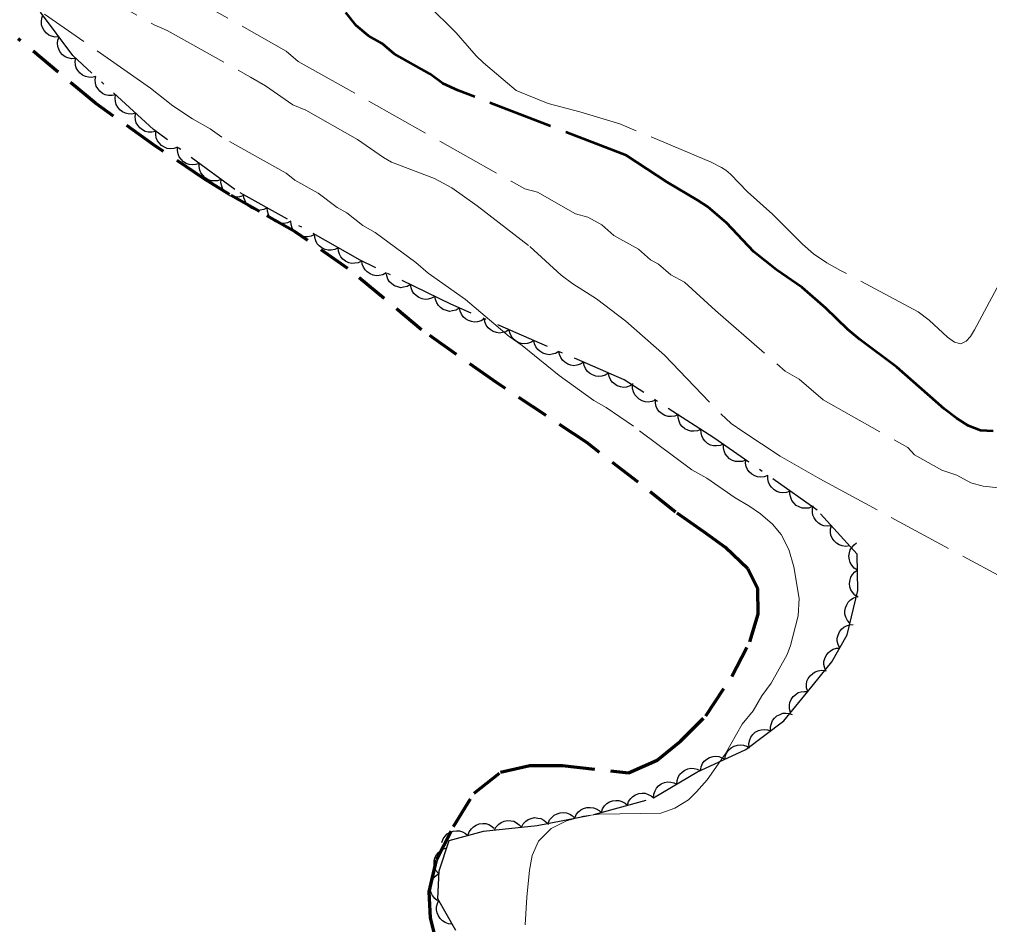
# Model space of a CAD drawing. Extents: x 355726 to 357533, y 5103782 to 5105258.
# Drawn here: x 356411.4 to 356465.1, y 5104418.3 to 5104468.4 of the extents above; entities that cross this region are included whole.
import ezdxf

# ---------------------------------------------------------------- set-up
doc = ezdxf.new("R2010")
doc.units = 0
doc.header["$LTSCALE"] = 0.6
for name, pattern in [('DOT_DASHED', [7.7, 5, -1.2, 0.3, -1.2]), ('LONG_DASHED', [7.5, 6, -1.5]), ('MEDIUM_DASHED', [4.5, 3, -1.5])]:
    doc.linetypes.add(name, pattern=pattern)
for name, color, linetype, lineweight in [('1', 7, 'LONG_DASHED', 53), ('2', 7, 'LONG_DASHED', 13), ('44', 7, 'Continuous', 25), ('7', 7, 'MEDIUM_DASHED', 70)]:
    doc.layers.add(name, color=color, linetype=linetype, lineweight=lineweight)

msp = doc.modelspace()

# ---------------------------------------------------------------- linework, layer by layer
at = {"layer": '1'}
for points in [[(356450.57, 5104457.15), (356449.53, 5104458.04), (356448.97, 5104458.41), (356447.29, 5104459.4), (356445.03, 5104460.88), (356435.71, 5104464.48), (356434.87, 5104464.87), (356434.14, 5104465.4), (356432.18, 5104466.5), (356431.51, 5104467.08), (356430.75, 5104467.5), (356430.08, 5104468.08), (356429.5, 5104468.8)], [(356465.33, 5104445.62), (356464.63, 5104445.65), (356463.96, 5104445.92), (356463.29, 5104446.33), (356462.62, 5104446.86), (356460, 5104449.16), (356457.94, 5104450.7), (356457.28, 5104451.25), (356456.07, 5104452.43), (356454.75, 5104453.57), (356453.34, 5104454.55), (356452.08, 5104455.54), (356450.57, 5104457.15)]]:
    msp.add_lwpolyline(points, dxfattribs=at)
at = {"layer": '2'}
for points in [[(356415.92, 5104472.45), (356426.19, 5104466.66), (356426.86, 5104466.09), (356438.65, 5104459.45), (356439.41, 5104459.03), (356440.1, 5104458.84), (356442.21, 5104457.65), (356442.9, 5104457.46), (356443.66, 5104457.03), (356444.33, 5104456.45), (356445.69, 5104455.69), (356446.36, 5104455.11), (356446.81, 5104454.86), (356447.48, 5104454.28), (356448.24, 5104453.86), (356449.95, 5104452.3), (356453.82, 5104448.93), (356454.58, 5104448.5), (356455.92, 5104447.35), (356460.6, 5104444.72), (356460.97, 5104444.31), (356462.48, 5104443.46), (356463.32, 5104443.18), (356464.08, 5104442.76), (356464.77, 5104442.57), (356467.4, 5104442.28)], [(356414.8, 5104470.41), (356418.89, 5104468.11), (356419.61, 5104467.8), (356424.22, 5104465.21), (356425.05, 5104464.74), (356426.56, 5104463.69), (356427.28, 5104463.39), (356430.15, 5104461.77), (356431.58, 5104460.77), (356432.03, 5104460.51), (356434.41, 5104459.6), (356435.36, 5104459.08), (356436.76, 5104458.09), (356439.68, 5104455.84), (356441.42, 5104454.25), (356442.06, 5104453.78), (356443.38, 5104452.94), (356445, 5104451.7), (356447.13, 5104449.82), (356450.25, 5104446.58), (356450.83, 5104446.05), (356451.48, 5104445.59), (356453.54, 5104444.23), (356455.73, 5104442.98), (356465.85, 5104437.51)], [(356465.8, 5104454.05), (356464.3, 5104451.22), (356464.07, 5104450.86), (356463.83, 5104450.59), (356463.53, 5104450.45), (356463.18, 5104450.54), (356462.8, 5104450.82), (356461.79, 5104451.76), (356461.17, 5104452.22), (356456.88, 5104454.51), (356456.12, 5104454.94), (356455.39, 5104455.43), (356454.77, 5104455.97), (356453.12, 5104457.63), (356451.73, 5104458.87), (356450.79, 5104459.84), (356450.53, 5104460.07), (356450.29, 5104460.21), (356449.72, 5104460.51), (356444.67, 5104462.63), (356442.45, 5104463.3), (356440.69, 5104463.75), (356438.92, 5104464.47), (356437.11, 5104466), (356436.71, 5104466.4), (356435.6, 5104467.66), (356434, 5104469.26)], [(356454.59, 5104436.36), (356454.29, 5104438.11), (356454.02, 5104439.06), (356453.6, 5104439.89), (356453.12, 5104440.46), (356452.45, 5104441.04), (356451.81, 5104441.49), (356451.05, 5104441.92), (356449.47, 5104443.01), (356448.64, 5104443.48), (356445.42, 5104445.89), (356443.91, 5104446.93), (356443.23, 5104447.32), (356441.31, 5104448.69), (356439.26, 5104450.35), (356438.54, 5104450.85), (356436.12, 5104452.91), (356434.05, 5104454.37), (356433.38, 5104454.95), (356431.13, 5104456.61), (356430.45, 5104457), (356429.55, 5104457.7), (356429.02, 5104458), (356427.97, 5104458.79), (356426.68, 5104459.51), (356426.2, 5104459.89), (356422.64, 5104461.89), (356422, 5104462.35), (356421.02, 5104462.9), (356419.92, 5104463.62), (356418.69, 5104464.61), (356412.83, 5104468.7)], [(356439.43, 5104418.28), (356439.51, 5104419.82), (356439.66, 5104421.32), (356439.82, 5104422.13), (356440.17, 5104422.92), (356440.87, 5104423.62), (356441.71, 5104424.04), (356442.65, 5104424.31), (356443.52, 5104424.42), (356446.94, 5104424.47), (356447.7, 5104424.74), (356448.46, 5104425.21), (356448.91, 5104425.65), (356449.49, 5104426.32), (356450.49, 5104427.74), (356451.43, 5104429.39), (356452.05, 5104430.13), (356452.52, 5104430.96), (356453.03, 5104431.67), (356453.92, 5104433.25), (356454.1, 5104433.75), (356454.54, 5104435.39), (356454.59, 5104436.36)]]:
    msp.add_lwpolyline(points, dxfattribs=at)
at = {"layer": '44', "linetype": 'DOT_DASHED'}
msp.add_lwpolyline([(356435.59, 5104417.98), (356434.59, 5104419.73), (356434.67, 5104421.28), (356435.22, 5104422.95), (356437.11, 5104423.47), (356440.08, 5104423.78), (356443.22, 5104424.4), (356446.53, 5104425.31), (356448.93, 5104426.73), (356451.64, 5104427.99), (356453.74, 5104429.58), (356455.07, 5104431.21), (356456.4, 5104432.85), (356457.25, 5104434.35), (356457.84, 5104436.8), (356457.79, 5104438.81), (356455.58, 5104441.25), (356449.87, 5104445.25), (356444.9, 5104448.45), (356435.31, 5104452.65), (356430.3, 5104455.08), (356423.35, 5104458.99), (356418.85, 5104462.32), (356414.39, 5104466.41), (356412.36, 5104469.15)], dxfattribs=at)
at = {"layer": '44'}
for points in [[(356413.63, 5104467.44), (356413.42, 5104467.43), (356413.22, 5104467.48), (356413.07, 5104467.54), (356412.93, 5104467.65), (356412.81, 5104467.79), (356412.72, 5104467.96), (356412.66, 5104468.12), (356412.65, 5104468.29), (356412.67, 5104468.48), (356412.73, 5104468.65)], [(356414.52, 5104466.24), (356414.31, 5104466.23), (356414.11, 5104466.28), (356413.96, 5104466.34), (356413.82, 5104466.45), (356413.7, 5104466.59), (356413.61, 5104466.76), (356413.56, 5104466.91), (356413.55, 5104467.09), (356413.57, 5104467.27), (356413.63, 5104467.44)], [(356415.66, 5104465.25), (356415.45, 5104465.2), (356415.25, 5104465.21), (356415.09, 5104465.25), (356414.93, 5104465.33), (356414.79, 5104465.44), (356414.67, 5104465.59), (356414.58, 5104465.73), (356414.54, 5104465.9), (356414.52, 5104466.09), (356414.55, 5104466.26)], [(356416.76, 5104464.24), (356416.56, 5104464.19), (356416.36, 5104464.2), (356416.19, 5104464.23), (356416.04, 5104464.31), (356415.89, 5104464.43), (356415.77, 5104464.58), (356415.69, 5104464.72), (356415.64, 5104464.89), (356415.63, 5104465.07), (356415.66, 5104465.25)], [(356417.87, 5104463.22), (356417.66, 5104463.17), (356417.46, 5104463.19), (356417.3, 5104463.22), (356417.14, 5104463.3), (356417, 5104463.41), (356416.88, 5104463.56), (356416.79, 5104463.7), (356416.75, 5104463.87), (356416.73, 5104464.06), (356416.76, 5104464.24)], [(356418.97, 5104462.21), (356418.77, 5104462.16), (356418.57, 5104462.17), (356418.4, 5104462.2), (356418.25, 5104462.29), (356418.1, 5104462.4), (356417.98, 5104462.55), (356417.9, 5104462.69), (356417.86, 5104462.86), (356417.84, 5104463.04), (356417.87, 5104463.22)], [(356420.19, 5104461.33), (356419.99, 5104461.26), (356419.79, 5104461.25), (356419.62, 5104461.27), (356419.46, 5104461.33), (356419.3, 5104461.43), (356419.17, 5104461.57), (356419.07, 5104461.69), (356419.01, 5104461.86), (356418.98, 5104462.04), (356418.98, 5104462.22)], [(356421.39, 5104460.44), (356421.2, 5104460.37), (356420.99, 5104460.36), (356420.83, 5104460.37), (356420.67, 5104460.44), (356420.51, 5104460.53), (356420.38, 5104460.67), (356420.28, 5104460.8), (356420.22, 5104460.97), (356420.18, 5104461.15), (356420.19, 5104461.33)], [(356422.6, 5104459.54), (356422.4, 5104459.48), (356422.2, 5104459.47), (356422.04, 5104459.48), (356421.87, 5104459.55), (356421.72, 5104459.64), (356421.58, 5104459.78), (356421.48, 5104459.91), (356421.42, 5104460.07), (356421.39, 5104460.26), (356421.39, 5104460.44)], [(356423.81, 5104458.65), (356423.61, 5104458.58), (356423.41, 5104458.57), (356423.24, 5104458.59), (356423.08, 5104458.65), (356422.92, 5104458.75), (356422.79, 5104458.89), (356422.69, 5104459.02), (356422.63, 5104459.18), (356422.59, 5104459.36), (356422.6, 5104459.54)], [(356425.15, 5104457.98), (356424.97, 5104457.88), (356424.76, 5104457.85), (356424.6, 5104457.84), (356424.43, 5104457.89), (356424.26, 5104457.96), (356424.11, 5104458.08), (356424, 5104458.2), (356423.92, 5104458.36), (356423.86, 5104458.53), (356423.84, 5104458.71)], [(356426.46, 5104457.24), (356426.27, 5104457.15), (356426.07, 5104457.11), (356425.91, 5104457.11), (356425.74, 5104457.15), (356425.57, 5104457.23), (356425.42, 5104457.35), (356425.3, 5104457.46), (356425.22, 5104457.62), (356425.17, 5104457.8), (356425.15, 5104457.98)], [(356427.77, 5104456.51), (356427.58, 5104456.41), (356427.38, 5104456.38), (356427.21, 5104456.37), (356427.04, 5104456.42), (356426.88, 5104456.49), (356426.73, 5104456.61), (356426.61, 5104456.73), (356426.53, 5104456.88), (356426.47, 5104457.06), (356426.46, 5104457.24)], [(356429.07, 5104455.77), (356428.89, 5104455.68), (356428.69, 5104455.64), (356428.52, 5104455.64), (356428.35, 5104455.68), (356428.18, 5104455.76), (356428.03, 5104455.88), (356427.92, 5104455.99), (356427.84, 5104456.15), (356427.78, 5104456.33), (356427.77, 5104456.51)], [(356430.38, 5104455.03), (356430.19, 5104454.94), (356429.99, 5104454.91), (356429.83, 5104454.9), (356429.66, 5104454.94), (356429.49, 5104455.02), (356429.34, 5104455.14), (356429.23, 5104455.26), (356429.15, 5104455.41), (356429.09, 5104455.59), (356429.07, 5104455.77)], [(356431.73, 5104454.38), (356431.55, 5104454.28), (356431.35, 5104454.23), (356431.19, 5104454.22), (356431.02, 5104454.25), (356430.85, 5104454.32), (356430.69, 5104454.43), (356430.57, 5104454.54), (356430.48, 5104454.69), (356430.41, 5104454.86), (356430.38, 5104455.04)], [(356433.08, 5104453.73), (356432.9, 5104453.63), (356432.7, 5104453.58), (356432.54, 5104453.56), (356432.37, 5104453.6), (356432.2, 5104453.66), (356432.04, 5104453.77), (356431.92, 5104453.88), (356431.83, 5104454.03), (356431.76, 5104454.21), (356431.73, 5104454.38)], [(356434.43, 5104453.08), (356434.25, 5104452.97), (356434.05, 5104452.92), (356433.89, 5104452.91), (356433.72, 5104452.94), (356433.54, 5104453.01), (356433.39, 5104453.12), (356433.27, 5104453.23), (356433.18, 5104453.38), (356433.11, 5104453.55), (356433.08, 5104453.73)], [(356435.78, 5104452.42), (356435.6, 5104452.32), (356435.4, 5104452.27), (356435.24, 5104452.25), (356435.07, 5104452.29), (356434.89, 5104452.35), (356434.74, 5104452.46), (356434.62, 5104452.57), (356434.53, 5104452.72), (356434.46, 5104452.9), (356434.43, 5104453.08)], [(356437.17, 5104451.84), (356436.99, 5104451.73), (356436.79, 5104451.67), (356436.63, 5104451.65), (356436.46, 5104451.68), (356436.28, 5104451.74), (356436.12, 5104451.84), (356435.99, 5104451.94), (356435.9, 5104452.09), (356435.82, 5104452.26), (356435.79, 5104452.44)], [(356438.54, 5104451.24), (356438.36, 5104451.12), (356438.17, 5104451.07), (356438, 5104451.05), (356437.83, 5104451.08), (356437.65, 5104451.13), (356437.49, 5104451.24), (356437.37, 5104451.34), (356437.27, 5104451.49), (356437.2, 5104451.66), (356437.17, 5104451.84)], [(356439.91, 5104450.63), (356439.74, 5104450.52), (356439.54, 5104450.47), (356439.38, 5104450.45), (356439.2, 5104450.47), (356439.03, 5104450.53), (356438.87, 5104450.64), (356438.74, 5104450.74), (356438.65, 5104450.89), (356438.57, 5104451.06), (356438.54, 5104451.24)], [(356441.29, 5104450.03), (356441.11, 5104449.92), (356440.91, 5104449.87), (356440.75, 5104449.84), (356440.58, 5104449.87), (356440.4, 5104449.93), (356440.24, 5104450.04), (356440.12, 5104450.14), (356440.02, 5104450.29), (356439.95, 5104450.46), (356439.91, 5104450.63)], [(356442.66, 5104449.43), (356442.48, 5104449.32), (356442.29, 5104449.27), (356442.12, 5104449.24), (356441.95, 5104449.27), (356441.78, 5104449.33), (356441.62, 5104449.43), (356441.49, 5104449.54), (356441.39, 5104449.69), (356441.32, 5104449.86), (356441.29, 5104450.03)], [(356444.04, 5104448.83), (356443.86, 5104448.72), (356443.66, 5104448.66), (356443.5, 5104448.64), (356443.33, 5104448.67), (356443.15, 5104448.73), (356442.99, 5104448.83), (356442.86, 5104448.94), (356442.77, 5104449.08), (356442.69, 5104449.25), (356442.66, 5104449.43)], [(356445.41, 5104448.23), (356445.23, 5104448.12), (356445.04, 5104448.06), (356444.87, 5104448.04), (356444.7, 5104448.07), (356444.52, 5104448.13), (356444.36, 5104448.23), (356444.24, 5104448.33), (356444.14, 5104448.48), (356444.07, 5104448.65), (356444.04, 5104448.83)], [(356446.63, 5104447.34), (356446.44, 5104447.25), (356446.23, 5104447.23), (356446.07, 5104447.24), (356445.9, 5104447.29), (356445.74, 5104447.38), (356445.6, 5104447.51), (356445.49, 5104447.63), (356445.42, 5104447.79), (356445.37, 5104447.97), (356445.37, 5104448.15)], [(356447.89, 5104446.53), (356447.7, 5104446.44), (356447.5, 5104446.42), (356447.33, 5104446.42), (356447.16, 5104446.48), (356447, 5104446.57), (356446.86, 5104446.69), (356446.75, 5104446.82), (356446.68, 5104446.98), (356446.63, 5104447.16), (356446.63, 5104447.34)], [(356449.15, 5104445.71), (356448.96, 5104445.63), (356448.76, 5104445.61), (356448.59, 5104445.61), (356448.42, 5104445.67), (356448.26, 5104445.75), (356448.12, 5104445.88), (356448.01, 5104446), (356447.94, 5104446.17), (356447.89, 5104446.35), (356447.89, 5104446.53)], [(356450.41, 5104444.9), (356450.22, 5104444.82), (356450.02, 5104444.8), (356449.85, 5104444.8), (356449.69, 5104444.85), (356449.52, 5104444.94), (356449.38, 5104445.07), (356449.27, 5104445.19), (356449.2, 5104445.35), (356449.16, 5104445.53), (356449.15, 5104445.71)], [(356451.63, 5104444.02), (356451.43, 5104443.94), (356451.23, 5104443.93), (356451.06, 5104443.94), (356450.9, 5104444), (356450.74, 5104444.09), (356450.6, 5104444.23), (356450.5, 5104444.36), (356450.43, 5104444.52), (356450.4, 5104444.7), (356450.4, 5104444.88)], [(356452.86, 5104443.16), (356452.66, 5104443.08), (356452.46, 5104443.07), (356452.29, 5104443.08), (356452.13, 5104443.14), (356451.97, 5104443.23), (356451.83, 5104443.37), (356451.73, 5104443.49), (356451.66, 5104443.66), (356451.62, 5104443.84), (356451.63, 5104444.02)], [(356454.08, 5104442.3), (356453.89, 5104442.22), (356453.69, 5104442.21), (356453.52, 5104442.22), (356453.36, 5104442.28), (356453.2, 5104442.37), (356453.06, 5104442.51), (356452.96, 5104442.63), (356452.89, 5104442.8), (356452.85, 5104442.98), (356452.86, 5104443.16)], [(356455.31, 5104441.44), (356455.12, 5104441.36), (356454.91, 5104441.35), (356454.75, 5104441.36), (356454.58, 5104441.42), (356454.42, 5104441.51), (356454.29, 5104441.65), (356454.18, 5104441.77), (356454.12, 5104441.94), (356454.08, 5104442.12), (356454.08, 5104442.3)], [(356456.37, 5104440.38), (356456.16, 5104440.35), (356455.96, 5104440.38), (356455.8, 5104440.43), (356455.65, 5104440.52), (356455.52, 5104440.65), (356455.42, 5104440.81), (356455.34, 5104440.96), (356455.32, 5104441.13), (356455.32, 5104441.32), (356455.36, 5104441.49)], [(356457.37, 5104439.27), (356457.17, 5104439.24), (356456.97, 5104439.27), (356456.81, 5104439.32), (356456.66, 5104439.41), (356456.53, 5104439.54), (356456.42, 5104439.7), (356456.35, 5104439.85), (356456.32, 5104440.02), (356456.32, 5104440.21), (356456.37, 5104440.38)], [(356457.81, 5104437.93), (356457.64, 5104438.04), (356457.5, 5104438.2), (356457.41, 5104438.34), (356457.37, 5104438.5), (356457.34, 5104438.69), (356457.37, 5104438.88), (356457.41, 5104439.04), (356457.51, 5104439.18), (356457.63, 5104439.32), (356457.77, 5104439.43)], [(356457.85, 5104436.43), (356457.67, 5104436.54), (356457.54, 5104436.7), (356457.45, 5104436.84), (356457.4, 5104437), (356457.38, 5104437.19), (356457.41, 5104437.38), (356457.45, 5104437.54), (356457.54, 5104437.69), (356457.67, 5104437.82), (356457.81, 5104437.93)], [(356457.4, 5104434.98), (356457.26, 5104435.14), (356457.17, 5104435.32), (356457.12, 5104435.48), (356457.12, 5104435.65), (356457.15, 5104435.84), (356457.22, 5104436.01), (356457.3, 5104436.15), (356457.43, 5104436.27), (356457.58, 5104436.38), (356457.75, 5104436.44)], [(356456.83, 5104433.61), (356456.74, 5104433.8), (356456.7, 5104434), (356456.7, 5104434.16), (356456.74, 5104434.33), (356456.82, 5104434.5), (356456.94, 5104434.65), (356457.06, 5104434.76), (356457.21, 5104434.84), (356457.39, 5104434.9), (356457.57, 5104434.92)], [(356456.09, 5104432.31), (356456, 5104432.49), (356455.96, 5104432.69), (356455.96, 5104432.86), (356456, 5104433.03), (356456.08, 5104433.2), (356456.2, 5104433.34), (356456.32, 5104433.46), (356456.47, 5104433.54), (356456.65, 5104433.6), (356456.83, 5104433.61)], [(356455.06, 5104431.2), (356455, 5104431.4), (356455, 5104431.6), (356455.02, 5104431.77), (356455.09, 5104431.93), (356455.2, 5104432.08), (356455.34, 5104432.21), (356455.47, 5104432.3), (356455.64, 5104432.35), (356455.83, 5104432.38), (356456.01, 5104432.36)], [(356454.11, 5104430.04), (356454.05, 5104430.24), (356454.05, 5104430.44), (356454.08, 5104430.6), (356454.15, 5104430.76), (356454.25, 5104430.92), (356454.4, 5104431.04), (356454.53, 5104431.14), (356454.7, 5104431.19), (356454.88, 5104431.21), (356455.06, 5104431.2)], [(356453.01, 5104429.03), (356453, 5104429.24), (356453.05, 5104429.44), (356453.11, 5104429.59), (356453.22, 5104429.73), (356453.36, 5104429.85), (356453.53, 5104429.94), (356453.68, 5104430), (356453.85, 5104430.01), (356454.04, 5104429.99), (356454.21, 5104429.94)], [(356451.82, 5104428.12), (356451.81, 5104428.33), (356451.86, 5104428.53), (356451.92, 5104428.68), (356452.02, 5104428.82), (356452.16, 5104428.95), (356452.33, 5104429.04), (356452.48, 5104429.09), (356452.66, 5104429.11), (356452.84, 5104429.09), (356453.01, 5104429.03)], [(356450.48, 5104427.45), (356450.52, 5104427.66), (356450.6, 5104427.84), (356450.7, 5104427.98), (356450.83, 5104428.09), (356450.99, 5104428.18), (356451.18, 5104428.23), (356451.34, 5104428.26), (356451.51, 5104428.23), (356451.69, 5104428.18), (356451.84, 5104428.08)], [(356449.12, 5104426.82), (356449.16, 5104427.03), (356449.24, 5104427.21), (356449.34, 5104427.35), (356449.47, 5104427.46), (356449.63, 5104427.55), (356449.82, 5104427.6), (356449.98, 5104427.63), (356450.15, 5104427.6), (356450.33, 5104427.54), (356450.48, 5104427.45)], [(356447.82, 5104426.07), (356447.83, 5104426.28), (356447.9, 5104426.47), (356447.98, 5104426.62), (356448.11, 5104426.74), (356448.26, 5104426.85), (356448.43, 5104426.92), (356448.59, 5104426.96), (356448.77, 5104426.95), (356448.95, 5104426.91), (356449.11, 5104426.84)], [(356446.53, 5104425.31), (356446.54, 5104425.52), (356446.61, 5104425.71), (356446.69, 5104425.86), (356446.81, 5104425.98), (356446.96, 5104426.09), (356447.14, 5104426.16), (356447.3, 5104426.2), (356447.48, 5104426.19), (356447.66, 5104426.15), (356447.82, 5104426.07)], [(356445.08, 5104424.91), (356445.15, 5104425.11), (356445.27, 5104425.28), (356445.38, 5104425.4), (356445.53, 5104425.48), (356445.71, 5104425.55), (356445.9, 5104425.57), (356446.06, 5104425.57), (356446.23, 5104425.51), (356446.39, 5104425.43), (356446.53, 5104425.31)], [(356443.64, 5104424.51), (356443.7, 5104424.71), (356443.82, 5104424.88), (356443.94, 5104425), (356444.09, 5104425.09), (356444.26, 5104425.15), (356444.45, 5104425.17), (356444.61, 5104425.17), (356444.78, 5104425.11), (356444.95, 5104425.03), (356445.08, 5104424.91)], [(356440.7, 5104423.9), (356440.78, 5104424.1), (356440.91, 5104424.25), (356441.03, 5104424.36), (356441.19, 5104424.44), (356441.37, 5104424.49), (356441.56, 5104424.5), (356441.72, 5104424.48), (356441.89, 5104424.42), (356442.05, 5104424.32), (356442.17, 5104424.19)], [(356442.17, 5104424.19), (356442.25, 5104424.39), (356442.38, 5104424.54), (356442.51, 5104424.65), (356442.66, 5104424.73), (356442.84, 5104424.78), (356443.03, 5104424.79), (356443.2, 5104424.77), (356443.36, 5104424.71), (356443.52, 5104424.61), (356443.64, 5104424.48)], [(356437.73, 5104423.53), (356437.82, 5104423.72), (356437.97, 5104423.86), (356438.1, 5104423.96), (356438.26, 5104424.02), (356438.45, 5104424.06), (356438.64, 5104424.05), (356438.8, 5104424.02), (356438.95, 5104423.94), (356439.1, 5104423.83), (356439.22, 5104423.69)], [(356439.22, 5104423.69), (356439.32, 5104423.87), (356439.46, 5104424.02), (356439.59, 5104424.12), (356439.76, 5104424.18), (356439.94, 5104424.22), (356440.13, 5104424.2), (356440.29, 5104424.18), (356440.45, 5104424.09), (356440.59, 5104423.98), (356440.71, 5104423.85)], [(356434.82, 5104422.84), (356434.88, 5104423.04), (356435, 5104423.2), (356435.11, 5104423.32), (356435.27, 5104423.41), (356435.44, 5104423.47), (356435.63, 5104423.49), (356435.79, 5104423.49), (356435.96, 5104423.44), (356436.12, 5104423.35), (356436.26, 5104423.24)], [(356436.26, 5104423.24), (356436.33, 5104423.43), (356436.45, 5104423.6), (356436.56, 5104423.72), (356436.71, 5104423.81), (356436.88, 5104423.87), (356437.08, 5104423.89), (356437.24, 5104423.89), (356437.41, 5104423.84), (356437.57, 5104423.75), (356437.71, 5104423.63)], [(356434.62, 5104421.13), (356434.49, 5104421.29), (356434.42, 5104421.48), (356434.38, 5104421.64), (356434.39, 5104421.82), (356434.43, 5104422), (356434.52, 5104422.17), (356434.62, 5104422.3), (356434.75, 5104422.41), (356434.92, 5104422.5), (356435.09, 5104422.55)], [(356434.58, 5104419.62), (356434.42, 5104419.75), (356434.3, 5104419.91), (356434.22, 5104420.06), (356434.18, 5104420.23), (356434.18, 5104420.41), (356434.22, 5104420.6), (356434.27, 5104420.75), (356434.37, 5104420.9), (356434.51, 5104421.03), (356434.66, 5104421.12)], [(356435.39, 5104418.33), (356435.18, 5104418.35), (356434.99, 5104418.42), (356434.85, 5104418.5), (356434.72, 5104418.63), (356434.62, 5104418.78), (356434.55, 5104418.96), (356434.51, 5104419.12), (356434.52, 5104419.29), (356434.57, 5104419.47), (356434.64, 5104419.63)]]:
    msp.add_lwpolyline(points, dxfattribs=at)
at = {"layer": '7'}
msp.add_lwpolyline([(356434.55, 5104417.19), (356434.19, 5104418.68), (356434.11, 5104420.12), (356434.51, 5104421.88), (356435.46, 5104423.73), (356436.6, 5104425.57), (356438.06, 5104426.73), (356439.68, 5104427.11), (356441.47, 5104427.1), (356445.14, 5104426.71), (356446.73, 5104427.41), (356448.03, 5104428.46), (356449.43, 5104429.86), (356450.86, 5104432.04), (356451.85, 5104433.96), (356452.32, 5104435.48), (356452.31, 5104436.88), (356451.74, 5104437.99), (356450.52, 5104439.18), (356449.32, 5104440.05), (356447.74, 5104441.14), (356445.68, 5104442.79), (356442.83, 5104444.99), (356437.83, 5104448.31), (356433.69, 5104451.23), (356429.62, 5104454.62), (356426.69, 5104456.66), (356424.72, 5104457.77), (356423.06, 5104458.71), (356421.66, 5104459.59), (356418.84, 5104461.48), (356415.65, 5104463.77), (356411.37, 5104467.33)], dxfattribs=at)

doc.saveas('drawing.dxf')
